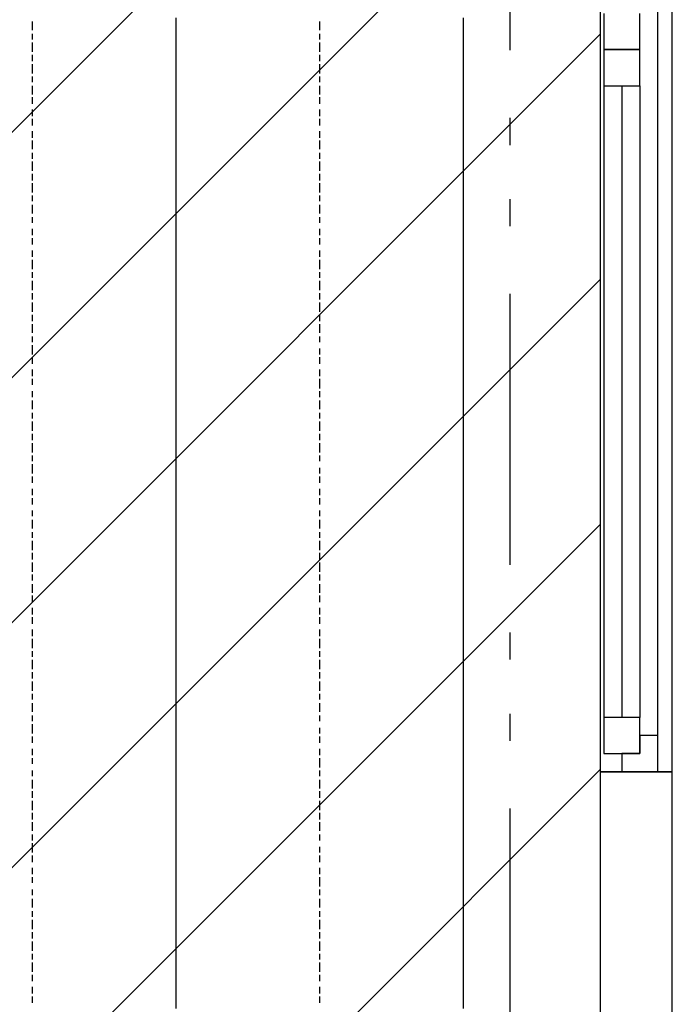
# Model space of a CAD drawing. Extents: x 997 to 109698, y 921 to 94021.
# Tile 687 of 718: x 36019 to 36923, y 53714 to 55077. Entities that reach past the tile are written whole.
import ezdxf

# ---------------------------------------------------------------- set-up
doc = ezdxf.new("R2010")
doc.units = 0
doc.header["$MEASUREMENT"] = 0
for name, color, linetype in [('12', 7, 'CONTINUOUS'), ('28', 7, 'CONTINUOUS'), ('40', 7, 'CONTINUOUS')]:
    doc.layers.add(name, color=color, linetype=linetype)

msp = doc.modelspace()

# ---------------------------------------------------------------- linework, layer by layer
at = {"layer": '12', "color": 1}
for p, q in [((36036.630503, 55062.563401), (36036.630503, 55074.563401)), ((36434.630503, 55062.563401), (36434.630503, 55074.563401)), ((36036.630503, 55049.563401), (36036.630503, 55057.563401)), ((36036.630503, 55032.563401), (36036.630503, 55045.563401)), ((36434.630503, 55049.563401), (36434.630503, 55057.563401)), ((36434.630503, 55032.563401), (36434.630503, 55045.563401)), ((36036.630503, 55019.563401), (36036.630503, 55028.563401)), ((36434.630503, 55019.563401), (36434.630503, 55028.563401)), ((36036.630503, 55002.563401), (36036.630503, 55015.563401)), ((36434.630503, 55002.563401), (36434.630503, 55015.563401)), ((36036.630503, 54990.563401), (36036.630503, 54998.563401)), ((36434.630503, 54990.563401), (36434.630503, 54998.563401)), ((36036.630503, 54973.563401), (36036.630503, 54985.563401)), ((36434.630503, 54973.563401), (36434.630503, 54985.563401)), ((36036.630503, 54960.563401), (36036.630503, 54969.563401)), ((36434.630503, 54960.563401), (36434.630503, 54969.563401)), ((36036.630503, 54943.563401), (36036.630503, 54952.563401)), ((36434.630503, 54943.563401), (36434.630503, 54952.563401)), ((36036.630503, 54930.563401), (36036.630503, 54939.563401)), ((36434.630503, 54930.563401), (36434.630503, 54939.563401)), ((36036.630503, 54913.563401), (36036.630503, 54922.563401)), ((36434.630503, 54913.563401), (36434.630503, 54922.563401)), ((36036.630503, 54897.563401), (36036.630503, 54909.563401)), ((36434.630503, 54897.563401), (36434.630503, 54909.563401)), ((36036.630503, 54884.563401), (36036.630503, 54892.563401)), ((36434.630503, 54884.563401), (36434.630503, 54892.563401)), ((36036.630503, 54867.563401), (36036.630503, 54880.563401)), ((36434.630503, 54867.563401), (36434.630503, 54880.563401)), ((36036.630503, 54854.563401), (36036.630503, 54863.563401)), ((36434.630503, 54854.563401), (36434.630503, 54863.563401)), ((36036.630503, 54837.563401), (36036.630503, 54850.563401)), ((36434.630503, 54837.563401), (36434.630503, 54850.563401)), ((36036.630503, 54825.563401), (36036.630503, 54833.563401)), ((36434.630503, 54825.563401), (36434.630503, 54833.563401)), ((36036.630503, 54808.563401), (36036.630503, 54820.563401)), ((36434.630503, 54808.563401), (36434.630503, 54820.563401)), ((36036.630503, 54795.563401), (36036.630503, 54803.563401)), ((36434.630503, 54795.563401), (36434.630503, 54803.563401)), ((36036.630503, 54778.563401), (36036.630503, 54787.563401)), ((36434.630503, 54778.563401), (36434.630503, 54787.563401)), ((36036.630503, 54765.563401), (36036.630503, 54774.563401)), ((36434.630503, 54765.563401), (36434.630503, 54774.563401)), ((36036.630503, 54748.563401), (36036.630503, 54757.563401)), ((36036.630503, 54731.563401), (36036.630503, 54744.563401)), ((36434.630503, 54748.563401), (36434.630503, 54757.563401)), ((36434.630503, 54731.563401), (36434.630503, 54744.563401)), ((36036.630503, 54719.563401), (36036.630503, 54727.563401)), ((36434.630503, 54719.563401), (36434.630503, 54727.563401)), ((36036.630503, 54702.563401), (36036.630503, 54715.563401)), ((36434.630503, 54702.563401), (36434.630503, 54715.563401)), ((36036.630503, 54689.563401), (36036.630503, 54698.563401)), ((36434.630503, 54689.563401), (36434.630503, 54698.563401)), ((36036.630503, 54672.563401), (36036.630503, 54685.563401)), ((36434.630503, 54672.563401), (36434.630503, 54685.563401)), ((36036.630503, 54659.563401), (36036.630503, 54668.563401)), ((36434.630503, 54659.563401), (36434.630503, 54668.563401)), ((36036.630503, 54643.563401), (36036.630503, 54655.563401)), ((36434.630503, 54643.563401), (36434.630503, 54655.563401)), ((36036.630503, 54630.563401), (36036.630503, 54638.563401)), ((36434.630503, 54630.563401), (36434.630503, 54638.563401)), ((36036.630503, 54613.563401), (36036.630503, 54626.563401)), ((36036.630503, 54600.563401), (36036.630503, 54609.563401)), ((36434.630503, 54613.563401), (36434.630503, 54621.563401)), ((36434.630503, 54600.563401), (36434.630503, 54609.563401)), ((36036.630503, 54583.563401), (36036.630503, 54592.563401)), ((36434.630503, 54583.563401), (36434.630503, 54592.563401)), ((36036.630503, 54571.563401), (36036.630503, 54579.563401)), ((36434.630503, 54566.563401), (36434.630503, 54579.563401)), ((36036.630503, 54554.563401), (36036.630503, 54562.563401)), ((36434.630503, 54554.563401), (36434.630503, 54562.563401)), ((36036.630503, 54537.563401), (36036.630503, 54549.563401)), ((36434.630503, 54537.563401), (36434.630503, 54549.563401)), ((36036.630503, 54524.563401), (36036.630503, 54532.563401)), ((36434.630503, 54524.563401), (36434.630503, 54532.563401)), ((36036.630503, 54507.563401), (36036.630503, 54520.563401)), ((36434.630503, 54507.563401), (36434.630503, 54520.563401)), ((36036.630503, 54494.563401), (36036.630503, 54503.563401)), ((36434.630503, 54494.563401), (36434.630503, 54503.563401)), ((36036.630503, 54477.563401), (36036.630503, 54490.563401)), ((36434.630503, 54477.563401), (36434.630503, 54490.563401)), ((36036.630503, 54465.563401), (36036.630503, 54473.563401)), ((36434.630503, 54465.563401), (36434.630503, 54473.563401)), ((36036.630503, 54448.563401), (36036.630503, 54461.563401)), ((36036.630503, 54435.563401), (36036.630503, 54444.563401)), ((36434.630503, 54448.563401), (36434.630503, 54456.563401)), ((36434.630503, 54435.563401), (36434.630503, 54444.563401)), ((36036.630503, 54418.563401), (36036.630503, 54427.563401)), ((36434.630503, 54418.563401), (36434.630503, 54427.563401)), ((36036.630503, 54405.563401), (36036.630503, 54414.563401)), ((36434.630503, 54405.563401), (36434.630503, 54414.563401)), ((36036.630503, 54389.563401), (36036.630503, 54397.563401)), ((36434.630503, 54389.563401), (36434.630503, 54397.563401)), ((36036.630503, 54372.563401), (36036.630503, 54384.563401)), ((36434.630503, 54372.563401), (36434.630503, 54384.563401)), ((36036.630503, 54359.563401), (36036.630503, 54367.563401)), ((36434.630503, 54359.563401), (36434.630503, 54367.563401)), ((36036.630503, 54342.563401), (36036.630503, 54355.563401)), ((36434.630503, 54342.563401), (36434.630503, 54355.563401)), ((36036.630503, 54329.563401), (36036.630503, 54338.563401)), ((36434.630503, 54329.563401), (36434.630503, 54338.563401)), ((36036.630503, 54312.563401), (36036.630503, 54325.563401)), ((36434.630503, 54312.563401), (36434.630503, 54325.563401)), ((36036.630503, 54300.563401), (36036.630503, 54308.563401)), ((36434.630503, 54300.563401), (36434.630503, 54308.563401)), ((36036.630503, 54283.563401), (36036.630503, 54295.563401)), ((36434.630503, 54283.563401), (36434.630503, 54295.563401)), ((36036.630503, 54270.563401), (36036.630503, 54279.563401)), ((36434.630503, 54270.563401), (36434.630503, 54279.563401)), ((36036.630503, 54253.563401), (36036.630503, 54262.563401)), ((36434.630503, 54253.563401), (36434.630503, 54262.563401)), ((36036.630503, 54240.563401), (36036.630503, 54249.563401)), ((36434.630503, 54240.563401), (36434.630503, 54249.563401)), ((36036.630503, 54223.563401), (36036.630503, 54232.563401)), ((36434.630503, 54223.563401), (36434.630503, 54232.563401)), ((36036.630503, 54206.563401), (36036.630503, 54219.563401)), ((36434.630503, 54206.563401), (36434.630503, 54219.563401)), ((36036.630503, 54194.563401), (36036.630503, 54202.563401)), ((36434.630503, 54194.563401), (36434.630503, 54202.563401)), ((36036.630503, 54177.563401), (36036.630503, 54190.563401)), ((36434.630503, 54177.563401), (36434.630503, 54190.563401)), ((36036.630503, 54164.563401), (36036.630503, 54173.563401)), ((36434.630503, 54164.563401), (36434.630503, 54173.563401)), ((36036.630503, 54147.563401), (36036.630503, 54160.563401)), ((36434.630503, 54147.563401), (36434.630503, 54160.563401)), ((36036.630503, 54135.563401), (36036.630503, 54143.563401)), ((36434.630503, 54135.563401), (36434.630503, 54143.563401)), ((36036.630503, 54118.563401), (36036.630503, 54130.563401)), ((36434.630503, 54118.563401), (36434.630503, 54130.563401)), ((36036.630503, 54105.563401), (36036.630503, 54113.563401)), ((36434.630503, 54105.563401), (36434.630503, 54113.563401)), ((36036.630503, 54088.563401), (36036.630503, 54101.563401)), ((36434.630503, 54088.563401), (36434.630503, 54096.563401)), ((36036.630503, 54075.563401), (36036.630503, 54084.563401)), ((36434.630503, 54075.563401), (36434.630503, 54084.563401)), ((36036.630503, 54058.563401), (36036.630503, 54067.563401)), ((36434.630503, 54058.563401), (36434.630503, 54067.563401)), ((36036.630503, 54046.563401), (36036.630503, 54054.563401)), ((36434.630503, 54041.563401), (36434.630503, 54054.563401)), ((36036.630503, 54029.563401), (36036.630503, 54037.563401)), ((36434.630503, 54029.563401), (36434.630503, 54037.563401)), ((36036.630503, 54012.563401), (36036.630503, 54024.563401)), ((36434.630503, 54012.563401), (36434.630503, 54024.563401)), ((36036.630503, 53999.563401), (36036.630503, 54008.563401)), ((36434.630503, 53999.563401), (36434.630503, 54008.563401)), ((36036.630503, 53982.563401), (36036.630503, 53995.563401)), ((36434.630503, 53982.563401), (36434.630503, 53995.563401)), ((36036.630503, 53969.563401), (36036.630503, 53978.563401)), ((36434.630503, 53969.563401), (36434.630503, 53978.563401)), ((36036.630503, 53953.563401), (36036.630503, 53965.563401)), ((36434.630503, 53953.563401), (36434.630503, 53965.563401)), ((36036.630503, 53940.563401), (36036.630503, 53948.563401)), ((36434.630503, 53940.563401), (36434.630503, 53948.563401)), ((36036.630503, 53923.563401), (36036.630503, 53936.563401)), ((36434.630503, 53923.563401), (36434.630503, 53931.563401)), ((36036.630503, 53910.563401), (36036.630503, 53919.563401)), ((36434.630503, 53910.563401), (36434.630503, 53919.563401)), ((36036.630503, 53893.563401), (36036.630503, 53902.563401)), ((36434.630503, 53893.563401), (36434.630503, 53902.563401)), ((36036.630503, 53881.563401), (36036.630503, 53889.563401)), ((36434.630503, 53876.563401), (36434.630503, 53889.563401)), ((36036.630503, 53864.563401), (36036.630503, 53872.563401)), ((36434.630503, 53864.563401), (36434.630503, 53872.563401)), ((36036.630503, 53847.563401), (36036.630503, 53859.563401)), ((36434.630503, 53847.563401), (36434.630503, 53859.563401)), ((36036.630503, 53834.563401), (36036.630503, 53842.563401)), ((36434.630503, 53834.563401), (36434.630503, 53842.563401)), ((36036.630503, 53817.563401), (36036.630503, 53830.563401)), ((36434.630503, 53817.563401), (36434.630503, 53830.563401)), ((36036.630503, 53804.563401), (36036.630503, 53813.563401)), ((36434.630503, 53804.563401), (36434.630503, 53813.563401)), ((36036.630503, 53787.563401), (36036.630503, 53800.563401)), ((36434.630503, 53787.563401), (36434.630503, 53800.563401)), ((36036.630503, 53775.563401), (36036.630503, 53783.563401)), ((36434.630503, 53775.563401), (36434.630503, 53783.563401)), ((36036.630503, 53758.563401), (36036.630503, 53771.563401)), ((36434.630503, 53758.563401), (36434.630503, 53771.563401)), ((36036.630503, 53745.563401), (36036.630503, 53754.563401)), ((36434.630503, 53745.563401), (36434.630503, 53754.563401)), ((36036.630503, 53728.563401), (36036.630503, 53737.563401)), ((36434.630503, 53728.563401), (36434.630503, 53737.563401)), ((36036.630503, 53715.563401), (36036.630503, 53724.563401)), ((36434.630503, 53715.563401), (36434.630503, 53724.563401))]:
    msp.add_line(p, q, dxfattribs=at)
at = {"layer": '12', "color": 5}
for p, q in [((36235.630503, 55070.563401), (36235.630503, 55079.563401)), ((36633.630503, 55070.563401), (36633.630503, 55079.563401)), ((36235.630503, 55057.563401), (36235.630503, 55070.563401)), ((36633.630503, 55057.563401), (36633.630503, 55070.563401)), ((36235.630503, 55049.563401), (36235.630503, 55057.563401)), ((36235.630503, 55040.563401), (36235.630503, 55049.563401)), ((36633.630503, 55049.563401), (36633.630503, 55057.563401)), ((36633.630503, 55036.563401), (36633.630503, 55049.563401)), ((36235.630503, 55028.563401), (36235.630503, 55040.563401)), ((36633.630503, 55028.563401), (36633.630503, 55036.563401)), ((36235.630503, 55019.563401), (36235.630503, 55028.563401)), ((36235.630503, 55007.563401), (36235.630503, 55019.563401)), ((36633.630503, 55019.563401), (36633.630503, 55028.563401)), ((36633.630503, 55007.563401), (36633.630503, 55019.563401)), ((36235.630503, 54998.563401), (36235.630503, 55007.563401)), ((36633.630503, 54998.563401), (36633.630503, 55007.563401)), ((36235.630503, 54990.563401), (36235.630503, 54998.563401)), ((36235.630503, 54977.563401), (36235.630503, 54990.563401)), ((36633.630503, 54990.563401), (36633.630503, 54998.563401)), ((36633.630503, 54977.563401), (36633.630503, 54990.563401)), ((36235.630503, 54969.563401), (36235.630503, 54977.563401)), ((36633.630503, 54969.563401), (36633.630503, 54977.563401)), ((36235.630503, 54960.563401), (36235.630503, 54969.563401)), ((36633.630503, 54960.563401), (36633.630503, 54969.563401)), ((36235.630503, 54947.563401), (36235.630503, 54960.563401)), ((36633.630503, 54947.563401), (36633.630503, 54960.563401)), ((36235.630503, 54939.563401), (36235.630503, 54947.563401)), ((36235.630503, 54930.563401), (36235.630503, 54939.563401)), ((36633.630503, 54939.563401), (36633.630503, 54947.563401)), ((36633.630503, 54926.563401), (36633.630503, 54939.563401)), ((36235.630503, 54918.563401), (36235.630503, 54930.563401)), ((36633.630503, 54918.563401), (36633.630503, 54926.563401)), ((36235.630503, 54909.563401), (36235.630503, 54918.563401)), ((36235.630503, 54897.563401), (36235.630503, 54909.563401)), ((36633.630503, 54909.563401), (36633.630503, 54918.563401)), ((36633.630503, 54897.563401), (36633.630503, 54909.563401)), ((36235.630503, 54888.563401), (36235.630503, 54897.563401)), ((36633.630503, 54888.563401), (36633.630503, 54897.563401)), ((36235.630503, 54880.563401), (36235.630503, 54888.563401)), ((36633.630503, 54880.563401), (36633.630503, 54888.563401)), ((36235.630503, 54867.563401), (36235.630503, 54880.563401)), ((36235.630503, 54858.563401), (36235.630503, 54867.563401)), ((36633.630503, 54867.563401), (36633.630503, 54880.563401)), ((36633.630503, 54858.563401), (36633.630503, 54867.563401)), ((36235.630503, 54850.563401), (36235.630503, 54858.563401)), ((36633.630503, 54850.563401), (36633.630503, 54858.563401)), ((36235.630503, 54837.563401), (36235.630503, 54850.563401)), ((36633.630503, 54837.563401), (36633.630503, 54850.563401)), ((36235.630503, 54829.563401), (36235.630503, 54837.563401)), ((36235.630503, 54820.563401), (36235.630503, 54829.563401)), ((36633.630503, 54829.563401), (36633.630503, 54837.563401)), ((36633.630503, 54816.563401), (36633.630503, 54829.563401)), ((36235.630503, 54808.563401), (36235.630503, 54820.563401)), ((36633.630503, 54808.563401), (36633.630503, 54816.563401)), ((36235.630503, 54799.563401), (36235.630503, 54808.563401)), ((36235.630503, 54787.563401), (36235.630503, 54799.563401)), ((36633.630503, 54799.563401), (36633.630503, 54808.563401)), ((36633.630503, 54787.563401), (36633.630503, 54799.563401)), ((36235.630503, 54778.563401), (36235.630503, 54787.563401)), ((36633.630503, 54778.563401), (36633.630503, 54787.563401)), ((36235.630503, 54770.563401), (36235.630503, 54778.563401)), ((36633.630503, 54770.563401), (36633.630503, 54778.563401)), ((36235.630503, 54757.563401), (36235.630503, 54770.563401)), ((36633.630503, 54757.563401), (36633.630503, 54770.563401)), ((36235.630503, 54748.563401), (36235.630503, 54757.563401)), ((36235.630503, 54740.563401), (36235.630503, 54748.563401)), ((36633.630503, 54748.563401), (36633.630503, 54757.563401)), ((36633.630503, 54740.563401), (36633.630503, 54748.563401)), ((36235.630503, 54727.563401), (36235.630503, 54740.563401)), ((36633.630503, 54727.563401), (36633.630503, 54740.563401)), ((36235.630503, 54719.563401), (36235.630503, 54727.563401)), ((36235.630503, 54710.563401), (36235.630503, 54719.563401)), ((36633.630503, 54719.563401), (36633.630503, 54727.563401)), ((36633.630503, 54706.563401), (36633.630503, 54719.563401)), ((36235.630503, 54698.563401), (36235.630503, 54710.563401)), ((36633.630503, 54698.563401), (36633.630503, 54706.563401)), ((36235.630503, 54689.563401), (36235.630503, 54698.563401)), ((36633.630503, 54689.563401), (36633.630503, 54698.563401)), ((36235.630503, 54676.563401), (36235.630503, 54689.563401)), ((36235.630503, 54668.563401), (36235.630503, 54676.563401)), ((36633.630503, 54676.563401), (36633.630503, 54689.563401)), ((36633.630503, 54668.563401), (36633.630503, 54676.563401)), ((36235.630503, 54659.563401), (36235.630503, 54668.563401)), ((36633.630503, 54659.563401), (36633.630503, 54668.563401)), ((36235.630503, 54647.563401), (36235.630503, 54659.563401)), ((36633.630503, 54647.563401), (36633.630503, 54659.563401)), ((36235.630503, 54638.563401), (36235.630503, 54647.563401)), ((36235.630503, 54630.563401), (36235.630503, 54638.563401)), ((36633.630503, 54638.563401), (36633.630503, 54647.563401)), ((36633.630503, 54630.563401), (36633.630503, 54638.563401)), ((36235.630503, 54617.563401), (36235.630503, 54630.563401)), ((36633.630503, 54617.563401), (36633.630503, 54630.563401)), ((36235.630503, 54609.563401), (36235.630503, 54617.563401)), ((36235.630503, 54600.563401), (36235.630503, 54609.563401)), ((36633.630503, 54609.563401), (36633.630503, 54617.563401)), ((36633.630503, 54596.563401), (36633.630503, 54609.563401)), ((36235.630503, 54588.563401), (36235.630503, 54600.563401)), ((36633.630503, 54588.563401), (36633.630503, 54596.563401)), ((36235.630503, 54579.563401), (36235.630503, 54588.563401)), ((36633.630503, 54579.563401), (36633.630503, 54588.563401)), ((36235.630503, 54571.563401), (36235.630503, 54579.563401)), ((36235.630503, 54558.563401), (36235.630503, 54571.563401)), ((36633.630503, 54566.563401), (36633.630503, 54579.563401)), ((36235.630503, 54549.563401), (36235.630503, 54558.563401)), ((36633.630503, 54558.563401), (36633.630503, 54566.563401)), ((36633.630503, 54549.563401), (36633.630503, 54558.563401)), ((36235.630503, 54537.563401), (36235.630503, 54549.563401)), ((36633.630503, 54537.563401), (36633.630503, 54549.563401)), ((36235.630503, 54528.563401), (36235.630503, 54537.563401)), ((36235.630503, 54520.563401), (36235.630503, 54528.563401)), ((36633.630503, 54528.563401), (36633.630503, 54537.563401)), ((36633.630503, 54520.563401), (36633.630503, 54528.563401)), ((36235.630503, 54507.563401), (36235.630503, 54520.563401)), ((36633.630503, 54507.563401), (36633.630503, 54520.563401)), ((36235.630503, 54499.563401), (36235.630503, 54507.563401)), ((36235.630503, 54490.563401), (36235.630503, 54499.563401)), ((36633.630503, 54499.563401), (36633.630503, 54507.563401)), ((36633.630503, 54490.563401), (36633.630503, 54499.563401)), ((36235.630503, 54477.563401), (36235.630503, 54490.563401)), ((36633.630503, 54477.563401), (36633.630503, 54490.563401)), ((36235.630503, 54469.563401), (36235.630503, 54477.563401)), ((36633.630503, 54469.563401), (36633.630503, 54477.563401)), ((36235.630503, 54461.563401), (36235.630503, 54469.563401)), ((36235.630503, 54448.563401), (36235.630503, 54461.563401)), ((36633.630503, 54456.563401), (36633.630503, 54469.563401)), ((36235.630503, 54439.563401), (36235.630503, 54448.563401)), ((36633.630503, 54448.563401), (36633.630503, 54456.563401)), ((36633.630503, 54439.563401), (36633.630503, 54448.563401)), ((36235.630503, 54427.563401), (36235.630503, 54439.563401)), ((36633.630503, 54427.563401), (36633.630503, 54439.563401)), ((36235.630503, 54418.563401), (36235.630503, 54427.563401)), ((36235.630503, 54410.563401), (36235.630503, 54418.563401)), ((36633.630503, 54418.563401), (36633.630503, 54427.563401)), ((36633.630503, 54410.563401), (36633.630503, 54418.563401)), ((36235.630503, 54397.563401), (36235.630503, 54410.563401)), ((36633.630503, 54397.563401), (36633.630503, 54410.563401)), ((36235.630503, 54389.563401), (36235.630503, 54397.563401)), ((36633.630503, 54389.563401), (36633.630503, 54397.563401)), ((36235.630503, 54380.563401), (36235.630503, 54389.563401)), ((36235.630503, 54367.563401), (36235.630503, 54380.563401)), ((36633.630503, 54380.563401), (36633.630503, 54389.563401)), ((36633.630503, 54367.563401), (36633.630503, 54380.563401)), ((36235.630503, 54359.563401), (36235.630503, 54367.563401)), ((36633.630503, 54359.563401), (36633.630503, 54367.563401)), ((36235.630503, 54350.563401), (36235.630503, 54359.563401)), ((36235.630503, 54338.563401), (36235.630503, 54350.563401)), ((36633.630503, 54346.563401), (36633.630503, 54359.563401)), ((36235.630503, 54329.563401), (36235.630503, 54338.563401)), ((36633.630503, 54338.563401), (36633.630503, 54346.563401)), ((36633.630503, 54329.563401), (36633.630503, 54338.563401)), ((36235.630503, 54317.563401), (36235.630503, 54329.563401)), ((36633.630503, 54317.563401), (36633.630503, 54329.563401)), ((36235.630503, 54308.563401), (36235.630503, 54317.563401)), ((36235.630503, 54300.563401), (36235.630503, 54308.563401)), ((36633.630503, 54308.563401), (36633.630503, 54317.563401)), ((36633.630503, 54300.563401), (36633.630503, 54308.563401)), ((36235.630503, 54287.563401), (36235.630503, 54300.563401)), ((36633.630503, 54287.563401), (36633.630503, 54300.563401)), ((36235.630503, 54279.563401), (36235.630503, 54287.563401)), ((36633.630503, 54279.563401), (36633.630503, 54287.563401)), ((36235.630503, 54270.563401), (36235.630503, 54279.563401)), ((36235.630503, 54257.563401), (36235.630503, 54270.563401)), ((36633.630503, 54270.563401), (36633.630503, 54279.563401)), ((36633.630503, 54257.563401), (36633.630503, 54270.563401)), ((36235.630503, 54249.563401), (36235.630503, 54257.563401)), ((36633.630503, 54249.563401), (36633.630503, 54257.563401)), ((36235.630503, 54240.563401), (36235.630503, 54249.563401)), ((36235.630503, 54228.563401), (36235.630503, 54240.563401)), ((36633.630503, 54236.563401), (36633.630503, 54249.563401)), ((36235.630503, 54219.563401), (36235.630503, 54228.563401)), ((36633.630503, 54228.563401), (36633.630503, 54236.563401)), ((36633.630503, 54219.563401), (36633.630503, 54228.563401)), ((36235.630503, 54206.563401), (36235.630503, 54219.563401)), ((36633.630503, 54206.563401), (36633.630503, 54219.563401)), ((36235.630503, 54198.563401), (36235.630503, 54206.563401)), ((36633.630503, 54198.563401), (36633.630503, 54206.563401)), ((36235.630503, 54190.563401), (36235.630503, 54198.563401)), ((36235.630503, 54177.563401), (36235.630503, 54190.563401)), ((36633.630503, 54190.563401), (36633.630503, 54198.563401)), ((36633.630503, 54177.563401), (36633.630503, 54190.563401)), ((36235.630503, 54168.563401), (36235.630503, 54177.563401)), ((36633.630503, 54168.563401), (36633.630503, 54177.563401)), ((36235.630503, 54160.563401), (36235.630503, 54168.563401)), ((36235.630503, 54147.563401), (36235.630503, 54160.563401)), ((36633.630503, 54160.563401), (36633.630503, 54168.563401)), ((36633.630503, 54147.563401), (36633.630503, 54160.563401)), ((36235.630503, 54139.563401), (36235.630503, 54147.563401)), ((36633.630503, 54139.563401), (36633.630503, 54147.563401)), ((36235.630503, 54130.563401), (36235.630503, 54139.563401)), ((36633.630503, 54126.563401), (36633.630503, 54139.563401)), ((36235.630503, 54118.563401), (36235.630503, 54130.563401)), ((36235.630503, 54109.563401), (36235.630503, 54118.563401)), ((36633.630503, 54118.563401), (36633.630503, 54126.563401)), ((36633.630503, 54109.563401), (36633.630503, 54118.563401)), ((36235.630503, 54096.563401), (36235.630503, 54109.563401)), ((36633.630503, 54096.563401), (36633.630503, 54109.563401)), ((36235.630503, 54088.563401), (36235.630503, 54096.563401)), ((36633.630503, 54088.563401), (36633.630503, 54096.563401)), ((36235.630503, 54080.563401), (36235.630503, 54088.563401)), ((36235.630503, 54067.563401), (36235.630503, 54080.563401)), ((36633.630503, 54080.563401), (36633.630503, 54088.563401)), ((36633.630503, 54067.563401), (36633.630503, 54080.563401)), ((36235.630503, 54058.563401), (36235.630503, 54067.563401)), ((36633.630503, 54058.563401), (36633.630503, 54067.563401)), ((36235.630503, 54050.563401), (36235.630503, 54058.563401)), ((36235.630503, 54037.563401), (36235.630503, 54050.563401)), ((36633.630503, 54050.563401), (36633.630503, 54058.563401)), ((36633.630503, 54037.563401), (36633.630503, 54050.563401)), ((36235.630503, 54029.563401), (36235.630503, 54037.563401)), ((36633.630503, 54029.563401), (36633.630503, 54037.563401)), ((36235.630503, 54020.563401), (36235.630503, 54029.563401)), ((36633.630503, 54016.563401), (36633.630503, 54029.563401)), ((36235.630503, 54008.563401), (36235.630503, 54020.563401)), ((36235.630503, 53999.563401), (36235.630503, 54008.563401)), ((36633.630503, 54008.563401), (36633.630503, 54016.563401)), ((36633.630503, 53999.563401), (36633.630503, 54008.563401)), ((36235.630503, 53986.563401), (36235.630503, 53999.563401)), ((36633.630503, 53986.563401), (36633.630503, 53999.563401)), ((36235.630503, 53978.563401), (36235.630503, 53986.563401)), ((36633.630503, 53978.563401), (36633.630503, 53986.563401)), ((36235.630503, 53969.563401), (36235.630503, 53978.563401)), ((36235.630503, 53957.563401), (36235.630503, 53969.563401)), ((36633.630503, 53969.563401), (36633.630503, 53978.563401)), ((36633.630503, 53957.563401), (36633.630503, 53969.563401)), ((36235.630503, 53948.563401), (36235.630503, 53957.563401)), ((36633.630503, 53948.563401), (36633.630503, 53957.563401)), ((36235.630503, 53940.563401), (36235.630503, 53948.563401)), ((36235.630503, 53927.563401), (36235.630503, 53940.563401)), ((36633.630503, 53940.563401), (36633.630503, 53948.563401)), ((36633.630503, 53927.563401), (36633.630503, 53940.563401)), ((36235.630503, 53919.563401), (36235.630503, 53927.563401)), ((36633.630503, 53919.563401), (36633.630503, 53927.563401)), ((36235.630503, 53910.563401), (36235.630503, 53919.563401)), ((36633.630503, 53910.563401), (36633.630503, 53919.563401)), ((36235.630503, 53897.563401), (36235.630503, 53910.563401)), ((36633.630503, 53897.563401), (36633.630503, 53910.563401)), ((36235.630503, 53889.563401), (36235.630503, 53897.563401)), ((36235.630503, 53881.563401), (36235.630503, 53889.563401)), ((36633.630503, 53889.563401), (36633.630503, 53897.563401)), ((36633.630503, 53876.563401), (36633.630503, 53889.563401)), ((36235.630503, 53868.563401), (36235.630503, 53881.563401)), ((36633.630503, 53868.563401), (36633.630503, 53876.563401)), ((36235.630503, 53859.563401), (36235.630503, 53868.563401)), ((36235.630503, 53847.563401), (36235.630503, 53859.563401)), ((36633.630503, 53859.563401), (36633.630503, 53868.563401)), ((36633.630503, 53847.563401), (36633.630503, 53859.563401)), ((36235.630503, 53838.563401), (36235.630503, 53847.563401)), ((36633.630503, 53838.563401), (36633.630503, 53847.563401)), ((36235.630503, 53830.563401), (36235.630503, 53838.563401)), ((36633.630503, 53830.563401), (36633.630503, 53838.563401)), ((36235.630503, 53817.563401), (36235.630503, 53830.563401)), ((36235.630503, 53809.563401), (36235.630503, 53817.563401)), ((36633.630503, 53817.563401), (36633.630503, 53830.563401)), ((36633.630503, 53809.563401), (36633.630503, 53817.563401)), ((36235.630503, 53800.563401), (36235.630503, 53809.563401)), ((36633.630503, 53800.563401), (36633.630503, 53809.563401)), ((36235.630503, 53787.563401), (36235.630503, 53800.563401)), ((36633.630503, 53787.563401), (36633.630503, 53800.563401)), ((36235.630503, 53779.563401), (36235.630503, 53787.563401)), ((36235.630503, 53771.563401), (36235.630503, 53779.563401)), ((36633.630503, 53779.563401), (36633.630503, 53787.563401)), ((36633.630503, 53766.563401), (36633.630503, 53779.563401)), ((36235.630503, 53758.563401), (36235.630503, 53771.563401)), ((36633.630503, 53758.563401), (36633.630503, 53766.563401)), ((36235.630503, 53749.563401), (36235.630503, 53758.563401)), ((36235.630503, 53737.563401), (36235.630503, 53749.563401)), ((36633.630503, 53749.563401), (36633.630503, 53758.563401)), ((36633.630503, 53737.563401), (36633.630503, 53749.563401)), ((36235.630503, 53728.563401), (36235.630503, 53737.563401)), ((36633.630503, 53728.563401), (36633.630503, 53737.563401)), ((36235.630503, 53720.563401), (36235.630503, 53728.563401)), ((36633.630503, 53720.563401), (36633.630503, 53728.563401)), ((36235.630503, 53707.563401), (36235.630503, 53720.563401)), ((36633.630503, 53707.563401), (36633.630503, 53720.563401))]:
    msp.add_line(p, q, dxfattribs=at)
at = {"layer": '28', "color": 2}
for p, q in [((16457.960907, 35370.953237), (36822.636205, 55735.628536)), ((16797.372162, 35370.953237), (36822.636205, 55396.217281)), ((17136.783417, 35370.953237), (36822.636205, 55056.806026)), ((17476.194672, 35370.953237), (36822.636205, 54717.394771)), ((17815.605927, 35370.953237), (36822.636205, 54377.983516)), ((18155.017182, 35370.953237), (36822.636205, 54038.572261))]:
    msp.add_line(p, q, dxfattribs=at)
at = {"layer": '40', "color": 8, "linetype": 'Continuous'}
for p, q in [((36822.636205, 56035.672989), (36822.636205, 54035.672989)), ((36922.636205, 54035.672989), (36922.636205, 56035.672989)), ((36902.636205, 55035.672989), (36902.636205, 55985.672988)), ((36697.636205, 55409.704238), (36697.636205, 55034.704238)), ((36827.636205, 55085.672989), (36827.636205, 55035.672989)), ((36877.636205, 55035.672989), (36877.636205, 55085.672989)), ((36877.636205, 55035.672989), (36827.636205, 55035.672989)), ((36827.636205, 55035.672989), (36827.636205, 54985.672988)), ((36827.636205, 55035.672989), (36877.636205, 55035.672989)), ((36877.636205, 54985.672988), (36877.636205, 55035.672989)), ((36902.636205, 54085.672989), (36902.636205, 55035.672989)), ((36827.636205, 54985.672988), (36877.636205, 54985.672988)), ((36827.636205, 54985.672988), (36827.636205, 54110.672988)), ((36852.636205, 54985.672988), (36852.636205, 54110.672988)), ((36877.636205, 54985.672988), (36877.636205, 54110.672988)), ((36697.636205, 54940.954238), (36697.636205, 54903.454238)), ((36697.636205, 54828.454238), (36697.636205, 54790.954238)), ((36697.636205, 54697.204238), (36697.636205, 54322.204238)), ((36697.636205, 54228.454238), (36697.636205, 54190.954238)), ((36697.636205, 54115.954238), (36697.636205, 54078.454238)), ((36827.636205, 54110.672988), (36827.636205, 54060.672987)), ((36877.636205, 54110.672988), (36827.636205, 54110.672988)), ((36877.636205, 54060.672987), (36877.636205, 54110.672988)), ((36877.636205, 54085.672989), (36877.636205, 54060.672987)), ((36902.636205, 54085.672989), (36877.636205, 54085.672989)), ((36902.636205, 54035.672989), (36902.636205, 54085.672989)), ((36827.636205, 54060.672987), (36877.636205, 54060.672987)), ((36852.636205, 54060.672987), (36852.636205, 54035.672989)), ((36877.636205, 54060.672987), (36852.636205, 54060.672987)), ((36822.636205, 54035.672989), (36922.636205, 54035.672989)), ((36822.636205, 54035.672989), (36822.636205, 53960.954238)), ((36922.636205, 54035.672989), (36822.636205, 54035.672989)), ((36922.636205, 53960.954238), (36922.636205, 54035.672989)), ((36697.636205, 53984.704238), (36697.636205, 53609.704238)), ((36822.636205, 53960.954238), (36822.636205, 51560.954237)), ((36922.636205, 51560.954237), (36922.636205, 53960.954238))]:
    msp.add_line(p, q, dxfattribs=at)

doc.saveas('drawing.dxf')
